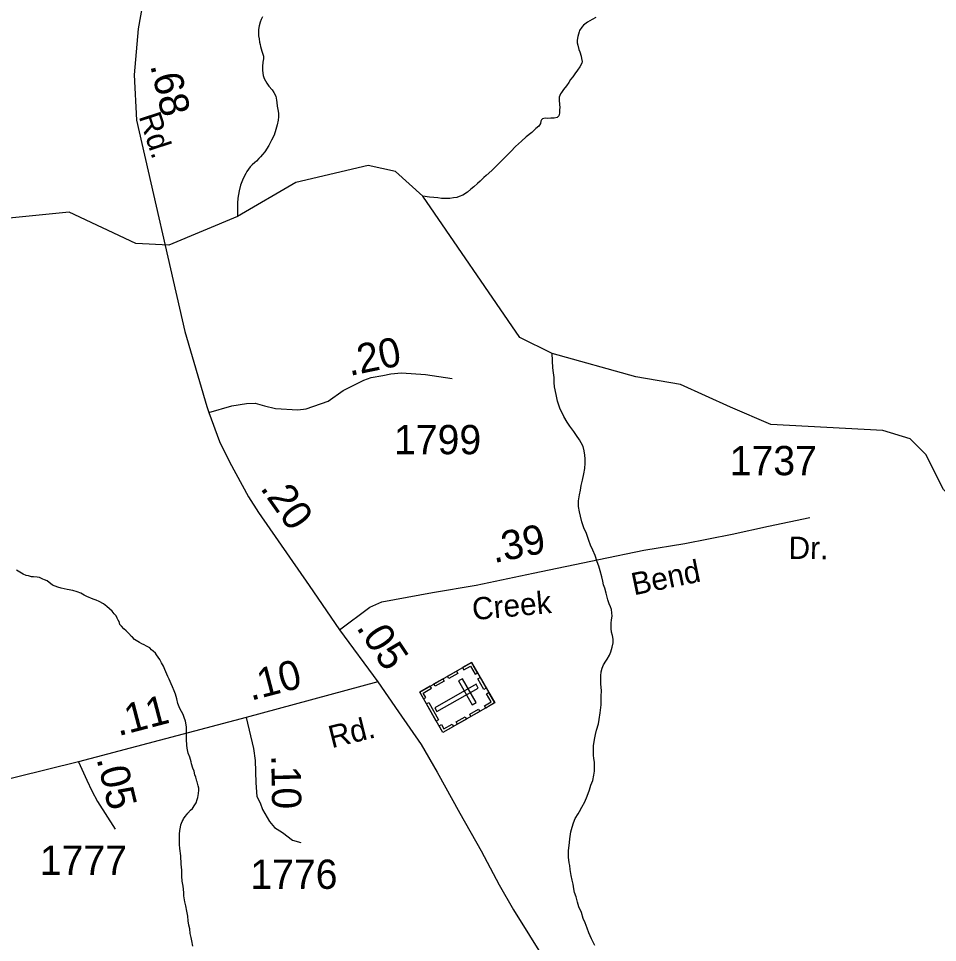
# Model space of a CAD drawing. Extents: x 2056842 to 2160602, y 826753 to 1016856.
# Drawn here: x 2126740 to 2130661, y 832686 to 836629 of the extents above; entities that cross this region are included whole.
import ezdxf

# ---------------------------------------------------------------- set-up
doc = ezdxf.new("R2010")
doc.units = 0
for name, color, linetype in [('Exist Cultural Cemetery CELL', 7, 'Continuous'), ('Exist Hydrographic Creek Single Shore', 7, 'Continuous'), ('Exist Hydrographic Misc Water Feature', 7, 'Continuous'), ('Exist Road Secondary Mileage Hundredths English Label', 7, 'Continuous'), ('Exist Road Secondary Type 51 Attributed', 7, 'Continuous'), ('Exist Road Secondary Type 51 Label', 7, 'Continuous'), ('Exist Road Secondary Type 51 Number Label', 7, 'Continuous')]:
    doc.layers.add(name, color=color, linetype=linetype)

msp = doc.modelspace()

# ---------------------------------------------------------------- linework, layer by layer
at = {"layer": 'Exist Cultural Cemetery CELL'}
for points in [[(2128672.5, 833881.4), (2128771.5, 833708.6), (2128550.5, 833582.1), (2128451.6, 833754.8)], [(2128634.9, 833859.9), (2128640.6, 833850), (2128668.5, 833866), (2128688.7, 833830.8), (2128698.3, 833836.4), (2128672.5, 833881.4)], [(2128570.6, 833823), (2128608.2, 833844.6), (2128613.8, 833834.7), (2128576.2, 833813.2)], [(2128512.2, 833789.6), (2128549.8, 833811.2), (2128555.5, 833801.3), (2128517.9, 833779.8)], [(2128633.7, 833812.2), (2128617.5, 833802.9), (2128676.1, 833700.7), (2128692.3, 833710)], [(2128709.3, 833817.1), (2128735.1, 833772.1), (2128725.2, 833766.5), (2128699.4, 833811.5)], [(2128468, 833726.2), (2128478, 833731.9), (2128467.1, 833751), (2128502.1, 833771.1), (2128496.6, 833780.7), (2128451.6, 833754.9)], [(2128701.3, 833772.2), (2128692, 833788.4), (2128516, 833687.7), (2128525.3, 833671.5)], [(2128733.9, 833687), (2128728.2, 833696.9), (2128756.2, 833712.9), (2128736, 833748.1), (2128745.7, 833753.6), (2128771.4, 833708.6)], [(2128490.1, 833710.7), (2128532.2, 833637.1), (2128522.4, 833631.4), (2128480.2, 833705)], [(2128664.8, 833660.6), (2128702.4, 833682.1), (2128708, 833672.3), (2128670.4, 833650.7)], [(2128607.6, 833627.9), (2128645.1, 833649.4), (2128650.8, 833639.5), (2128613.2, 833618)], [(2128534, 833610.8), (2128544, 833616.6), (2128554.9, 833597.5), (2128590, 833617.5), (2128595.5, 833607.9), (2128550.5, 833582.1)]]:
    msp.add_lwpolyline(points, close=True, dxfattribs=at)
at = {"layer": 'Exist Hydrographic Creek Single Shore'}
for points in [[(2127781, 836636.8), (2127775.6, 836624.6), (2127771.5, 836613.1), (2127767.2, 836597.5), (2127764.6, 836582), (2127763.5, 836568), (2127764, 836555), (2127766.2, 836542.5), (2127768.1, 836528.8), (2127770.7, 836518.7), (2127772.4, 836509.1), (2127778.5, 836489.1), (2127784.9, 836468.2), (2127785.1, 836456.9), (2127783, 836442.9), (2127781, 836425), (2127781.4, 836407.1), (2127783.4, 836386.5), (2127787.7, 836373.3), (2127793.3, 836363.5), (2127799.6, 836353.2), (2127808.2, 836341), (2127822.2, 836325.1), (2127830, 836313.3), (2127837.2, 836298.4), (2127840.4, 836281.3), (2127842.5, 836271.2), (2127843.7, 836255.7), (2127846, 836241.5), (2127848.8, 836225.3), (2127848.8, 836209.4), (2127847.4, 836195.8), (2127843.5, 836175.3), (2127837.4, 836155.6), (2127830.4, 836131.9), (2127819.7, 836109.6), (2127808, 836087.4), (2127790.4, 836060.9), (2127780.4, 836048.6), (2127772, 836038.9), (2127764.8, 836031.1), (2127754.9, 836020.4), (2127748.8, 836014.8), (2127736.9, 836004.4), (2127728.7, 835996.3), (2127721.1, 835985.8)], [(2129203, 836632.9), (2129186.8, 836624.8), (2129167.1, 836613.2), (2129150.9, 836601), (2129143.3, 836592.8), (2129133.7, 836578.5), (2129131.4, 836572.7), (2129125.9, 836552.5), (2129123.9, 836536.9), (2129123.7, 836526), (2129125.9, 836514.7), (2129130.2, 836496.6), (2129134.1, 836486.7), (2129140.5, 836468.3), (2129142.5, 836458.7), (2129144.4, 836446.2), (2129142.7, 836438.7), (2129134.9, 836422.5), (2129124.9, 836409), (2129113.4, 836392.5), (2129105.4, 836380.7), (2129095.4, 836368.4), (2129087.4, 836356.2), (2129077.7, 836341.9), (2129065.6, 836325.8), (2129056, 836313.5), (2129052.1, 836307.6), (2129046.3, 836293.9), (2129045.9, 836284.2), (2129048.2, 836259.5), (2129048.8, 836252.1), (2129048.6, 836235.9), (2129048.6, 836225.8), (2129045.7, 836214.4), (2129038.1, 836207.1), (2129025.2, 836203.3), (2129010.9, 836203.5), (2128995.1, 836203.1), (2128987.1, 836203.4)], [(2128929.5, 836143.2), (2128905.5, 836124.9), (2128886, 836106.4), (2128860.2, 836082.3), (2128840.3, 836062.1), (2128814.6, 836035.6), (2128796.8, 836017.6), (2128789, 836009.9), (2128772.8, 835993.7), (2128759.3, 835980.7), (2128735.7, 835959.2), (2128725.4, 835951.4), (2128709.4, 835935.1), (2128697.6, 835924.7), (2128682, 835910.5), (2128669.7, 835900.5), (2128655.9, 835888.8), (2128636.2, 835876), (2128620.5, 835869.9), (2128610, 835865.8), (2128596.1, 835863.8), (2128580.5, 835861.7), (2128563.7, 835861), (2128544.6, 835860.7), (2128528.4, 835863.5), (2128512.2, 835865.5), (2128494.1, 835866.7), (2128464.6, 835871.1)], [(2131454.7, 834138.3), (2131412.6, 834188.3), (2131078.6, 834296.9), (2130844.6, 834462.5), (2130751.7, 834557.7), (2130685.6, 834619.5), (2130610.7, 834769.2), (2130543.6, 834836.2), (2130427.7, 834870.9), (2129949.3, 834897.4), (2129777.4, 834970.2), (2129563.6, 835067.2), (2129374, 835100.3), (2129017, 835199.9), (2128878.4, 835268), (2128464.6, 835871.1), (2128348.5, 835975.8), (2128231.8, 836002.6), (2127923.1, 835929.6), (2127674.8, 835784.2), (2127381.7, 835662.4), (2127240.7, 835668.6), (2126956.7, 835802.4), (2126598.7, 835767.1)], [(2127721.1, 835985.8), (2127714.5, 835977), (2127709.2, 835968.1), (2127702.2, 835954.9), (2127695.5, 835939.7), (2127687.7, 835917.8), (2127681.5, 835893.9), (2127678.4, 835878.6), (2127676.2, 835862.3), (2127674.3, 835840.7), (2127674.3, 835817.9), (2127674.8, 835784.2)], [(2129129.2, 834571.6), (2129132.9, 834596.2), (2129137, 834615.9), (2129140.9, 834636), (2129146.4, 834659.8), (2129152.2, 834685.8), (2129156.1, 834709.5), (2129157.5, 834731.6), (2129157.7, 834749.9), (2129155.6, 834766), (2129153.2, 834784.2), (2129148.5, 834802.4), (2129140.9, 834818.1), (2129133.1, 834831.5), (2129120.8, 834849.6), (2129108.7, 834867.2), (2129092.5, 834889.5), (2129080.6, 834907.2), (2129066.2, 834931.2), (2129049.8, 834967), (2129039.4, 834996.6), (2129033.4, 835024.7), (2129027.3, 835056.8), (2129024.6, 835076.3), (2129024.6, 835097), (2129022.4, 835116.8), (2129019.3, 835138.8), (2129017, 835199.9)], [(2129198.3, 832673.7), (2129184.1, 832701.7), (2129173.7, 832727.7), (2129165.9, 832747.5), (2129157.7, 832769.9), (2129149.1, 832789.5), (2129141.3, 832813.8), (2129130.6, 832839.3), (2129124.5, 832858.9), (2129118.5, 832881.3), (2129112.6, 832899.3), (2129108.5, 832915.3), (2129106, 832934.7), (2129101.9, 832952.8), (2129097.6, 832972.9), (2129093.5, 832997.5), (2129091.5, 833014.8), (2129089.2, 833027), (2129086.7, 833050.8), (2129086.9, 833077.2), (2129090.4, 833113.2), (2129092.1, 833128.7), (2129095.8, 833159), (2129101.7, 833179.2), (2129107.9, 833197.4), (2129115.5, 833215.3), (2129127.3, 833235.4), (2129133.1, 833245), (2129143.1, 833263.8), (2129156.7, 833287.3), (2129166.5, 833310.2), (2129176.1, 833337.9), (2129182.1, 833358.1), (2129190.1, 833377.7), (2129193.8, 833399.8), (2129197.7, 833417.9), (2129197.7, 833435.7), (2129197.3, 833456.5), (2129195.2, 833471.8), (2129192.8, 833486), (2129193, 833502.2), (2129192.8, 833514), (2129192.8, 833526.2), (2129196.7, 833552.3), (2129202, 833574.2), (2129205.9, 833592.3), (2129213.9, 833619.9), (2129217.8, 833638), (2129221.7, 833666.6), (2129225.2, 833700.1), (2129226.4, 833736.1), (2129226.6, 833762.4), (2129224.1, 833788.8), (2129223.7, 833809.9), (2129224.1, 833824), (2129225.8, 833842), (2129229.5, 833856.5), (2129235.6, 833870.6), (2129245, 833886.6), (2129251.6, 833894.9), (2129261.2, 833912.6), (2129267, 833926.3), (2129272.5, 833947), (2129276.8, 833964.6), (2129276.6, 833981.3), (2129274.6, 833997), (2129270.5, 834011), (2129268, 834026.4), (2129268.2, 834040.5), (2129267.8, 834048.7), (2129269.7, 834062.6), (2129272.5, 834079.6), (2129271.3, 834092.8), (2129269.4, 834106.9), (2129264.9, 834118.5), (2129260.4, 834131.8), (2129254.7, 834148.9), (2129246.7, 834176.9), (2129240.9, 834198.4), (2129236.4, 834212.5), (2129232.3, 834228.2), (2129228, 834246.3), (2129221.9, 834272.8), (2129215.7, 834292.3), (2129209.4, 834310.7), (2129199.5, 834337.8), (2129190.9, 834360.2), (2129180.9, 834382), (2129172.9, 834401.9), (2129162.6, 834432.2), (2129152.2, 834456.1), (2129144, 834481.7), (2129137.8, 834505.7), (2129133.7, 834523.8), (2129129.4, 834547.6), (2129129.2, 834571.6)], [(2127299.7, 833943.4), (2127291.9, 833947.4), (2127285.8, 833951.6), (2127275.7, 833956.8), (2127265.7, 833961.1), (2127255.6, 833967.1), (2127241.7, 833974.9), (2127235.5, 833979.1), (2127225.7, 833989.1), (2127221.6, 833992.5), (2127211.3, 834005), (2127199.2, 834016.6), (2127189.2, 834024.2), (2127179.3, 834036.7), (2127173, 834044.1), (2127169.1, 834056.5), (2127165, 834062.4), (2127161.1, 834069.9), (2127156.8, 834079.9), (2127148.8, 834088.4), (2127139, 834100), (2127116.2, 834120), (2127102.5, 834131.9), (2127084, 834141.2), (2127071.9, 834147.1), (2127058.2, 834151.6), (2127032.1, 834162.8), (2127020.2, 834168.7), (2127006.1, 834177.4), (2126989.9, 834182.6), (2126972.2, 834188.5), (2126947.8, 834192.6), (2126921.8, 834197.8), (2126907.7, 834202.4), (2126885.5, 834211.8), (2126861.7, 834229.6), (2126851.5, 834234), (2126843.9, 834237.2), (2126829.5, 834243.4), (2126819.7, 834244.9), (2126803.5, 834247), (2126795.5, 834247.4), (2126783.2, 834250.8), (2126773.3, 834252.7), (2126759.4, 834258.5), (2126745.5, 834266.3), (2126731.5, 834274.9)], [(2127483.4, 832670.4), (2127479.1, 832692.9), (2127476.5, 832708.4), (2127473, 832725.1), (2127470.7, 832744.6), (2127466.4, 832760.2), (2127464.4, 832778.3), (2127462.3, 832798.9), (2127457.8, 832820.3), (2127453.9, 832842.4), (2127449.6, 832860.5), (2127445.5, 832886.3), (2127445.1, 832900.1), (2127442.8, 832926.5), (2127438.7, 832948.6), (2127436.5, 832970), (2127436.7, 832994.7), (2127434.2, 833020.3), (2127432.2, 833056.3), (2127427.7, 833088.2), (2127427.5, 833104.9), (2127427.1, 833126), (2127427.1, 833148.4), (2127428.9, 833164.7), (2127430.7, 833178.6), (2127432.4, 833188.5), (2127438.5, 833202.2), (2127442.4, 833210.1), (2127444.3, 833214.3), (2127450.4, 833224.7), (2127458.4, 833232.8), (2127462.1, 833238.8), (2127474.2, 833250.8), (2127481.8, 833258.5), (2127491.6, 833273.3), (2127497.4, 833282.9), (2127501.9, 833296.9), (2127505.4, 833304.9), (2127507.4, 833322.8), (2127509.3, 833336.7), (2127509.5, 833344.8), (2127507.2, 833354.9), (2127502.9, 833371.4), (2127500.9, 833374.9), (2127496.8, 833391.4), (2127492.5, 833401.3), (2127488.8, 833416.9), (2127484.3, 833431), (2127478.3, 833449), (2127476.3, 833457.4), (2127470.3, 833476.9), (2127463.8, 833494.5), (2127459.7, 833515.1), (2127457.6, 833529.1), (2127457.4, 833552.7), (2127457.2, 833572.6), (2127457, 833586.4), (2127457, 833607.2), (2127452.5, 833630.9), (2127446.7, 833646.5), (2127442.4, 833658.9), (2127436.1, 833672.8), (2127428.3, 833684.5), (2127420.1, 833706.1), (2127415.8, 833726.6), (2127409.8, 833746.6), (2127403.7, 833760.5), (2127397.5, 833778), (2127391.2, 833790.4), (2127383, 833810.3), (2127376.8, 833821.7), (2127364.7, 833851.6), (2127358.8, 833865.9), (2127350.4, 833879.7), (2127342.6, 833893.9), (2127336, 833903.8), (2127328.4, 833913.9), (2127324.1, 833921.4), (2127314.1, 833929.9), (2127307.9, 833935.6), (2127299.7, 833943.4)]]:
    msp.add_lwpolyline(points, dxfattribs=at)
at = {"layer": 'Exist Hydrographic Misc Water Feature'}
msp.add_lwpolyline([(2128987.1, 836203.4), (2128974.8, 836201.3), (2128970.7, 836197), (2128968.8, 836191.6), (2128967.2, 836180.9), (2128959.4, 836169.5), (2128947.3, 836159.1), (2128929.5, 836143.2)], dxfattribs=at)
at = {"layer": 'Exist Road Secondary Type 51 Attributed'}
for points in [[(2127517, 838418.6), (2127590.2, 838312.5), (2127627.6, 838230.3), (2127639.6, 838119.6), (2127632.1, 838032.9), (2127611.9, 837932.7), (2127543.1, 837681.6), (2127440, 837321.2), (2127348.8, 837032.7), (2127299.4, 836854.8), (2127250.5, 836584.6), (2127233.9, 836389.2), (2127243.3, 836194.9), (2127449.9, 835293.9), (2127544.1, 834974.2), (2127552.3, 834948.1)], [(2127552.3, 834948.1), (2127650.1, 834976.1), (2127713, 834985.7), (2127749.2, 834988.5), (2127789.6, 834977), (2127836, 834965.5), (2127931.2, 834960), (2127967, 834964.1), (2128060.7, 834996.7), (2128125.2, 835041.7), (2128213.1, 835086.2), (2128244.5, 835097.2), (2128294.3, 835106.4), (2128329, 835112.4), (2128373.7, 835117), (2128476.3, 835109.6), (2128590.3, 835093.1)], [(2127552.3, 834948.1), (2127598, 834823.7), (2127640.7, 834737.4), (2127721.5, 834588.7), (2127764.6, 834520.7), (2127980.6, 834210), (2128110, 834020.2)], [(2126995.5, 833457.3), (2126333.3, 833293.5), (2126170.3, 833268.5), (2126132.1, 833272.9), (2126070.5, 833292.8), (2126016.1, 833332.4), (2125966.2, 833383.9), (2125947.1, 833429.4), (2125931, 833497), (2125923.6, 833627), (2125907.5, 833829.1), (2125882.5, 834091.4), (2125855.9, 834471.6), (2125819.4, 834897.3)], [(2128110, 834020.2), (2128239.3, 834117.1), (2128290.6, 834140.6), (2128506.5, 834180.3), (2128693, 834211.9), (2128935.3, 834261.8), (2129215.7, 834321.3), (2129408.1, 834360.3), (2129582.8, 834389.7), (2129784, 834428.6), (2129939.6, 834462.4), (2130115.8, 834500.6)], [(2128110, 834020.2), (2128273.2, 833799.2)], [(2128273.2, 833799.2), (2127710.7, 833646.4)], [(2128273.2, 833799.2), (2128361.8, 833670.7), (2128457.7, 833531.6), (2128525.6, 833413.2), (2128622.9, 833238.8), (2128713.8, 833077.2), (2128790.5, 832933.1), (2128851.1, 832826.1), (2129057.1, 832497.5), (2129120.3, 832391.3), (2129459.5, 831867.4), (2129927.8, 831143.2), (2129996.3, 831001.9), (2130036.8, 830888.6), (2130074.2, 830745.2), (2130099.1, 830599.7), (2130103.3, 830454.2), (2130101.2, 830354.5)], [(2127710.7, 833646.4), (2126995.5, 833457.3)], [(2127710.7, 833646.4), (2127742.8, 833514.2), (2127750.2, 833462.8), (2127752.9, 833367.3), (2127757.5, 833309.5), (2127770.4, 833281.9), (2127780.5, 833254.4), (2127810.7, 833203), (2127832.8, 833177.3), (2127865.8, 833155.2), (2127909, 833123.1), (2127943.9, 833113)], [(2126995.5, 833457.3), (2127031.8, 833379.2), (2127053, 833333), (2127077.3, 833287.5), (2127153, 833169.9)]]:
    msp.add_lwpolyline(points, dxfattribs=at)

# ---------------------------------------------------------------- texts
at = {"layer": 'Exist Road Secondary Mileage Hundredths English Label'}
for s, rotation, p in [('.68', 282.9184, (2127301.3, 836429.4)), ('.20', 11.6514, (2128152.5, 835103.5)), ('.20', 305.204, (2127768.4, 834625.1)), ('.39', 11.6514, (2128768.2, 834305)), ('.05', 303.7403, (2128178.5, 834030.3)), ('.10', 14.6719, (2127731.6, 833717.7)), ('.11', 14.6719, (2127165.8, 833566.6)), ('.05', 283.4123, (2127072.5, 833470.4)), ('.10', 271.0983, (2127817.9, 833486.6))]:
    msp.add_text(s, height=125, rotation=rotation, dxfattribs=at).set_placement(p)
at = {"layer": 'Exist Road Secondary Type 51 Label'}
for s, rotation, p in [('Rd.', 287.9635, (2127252.3, 836211.6)), ('Dr.', 359.4624, (2130025.1, 834323.5)), ('Bend', 11.7376, (2129365.5, 834167.5)), ('Creek', 5.2438, (2128679.5, 834061.7)), ('Rd.', 13.9258, (2128076.2, 833515.2))]:
    msp.add_text(s, height=95, rotation=rotation, dxfattribs=at).set_placement(p)
at = {"layer": 'Exist Road Secondary Type 51 Number Label'}
for s, p in [('1799', (2128342.1, 834769.8)), ('1737', (2129774.2, 834680.3)), ('1777', (2126831.1, 832975.2)), ('1776', (2127729, 832915.3))]:
    msp.add_text(s, height=125, dxfattribs=at).set_placement(p)

doc.saveas('drawing.dxf')
